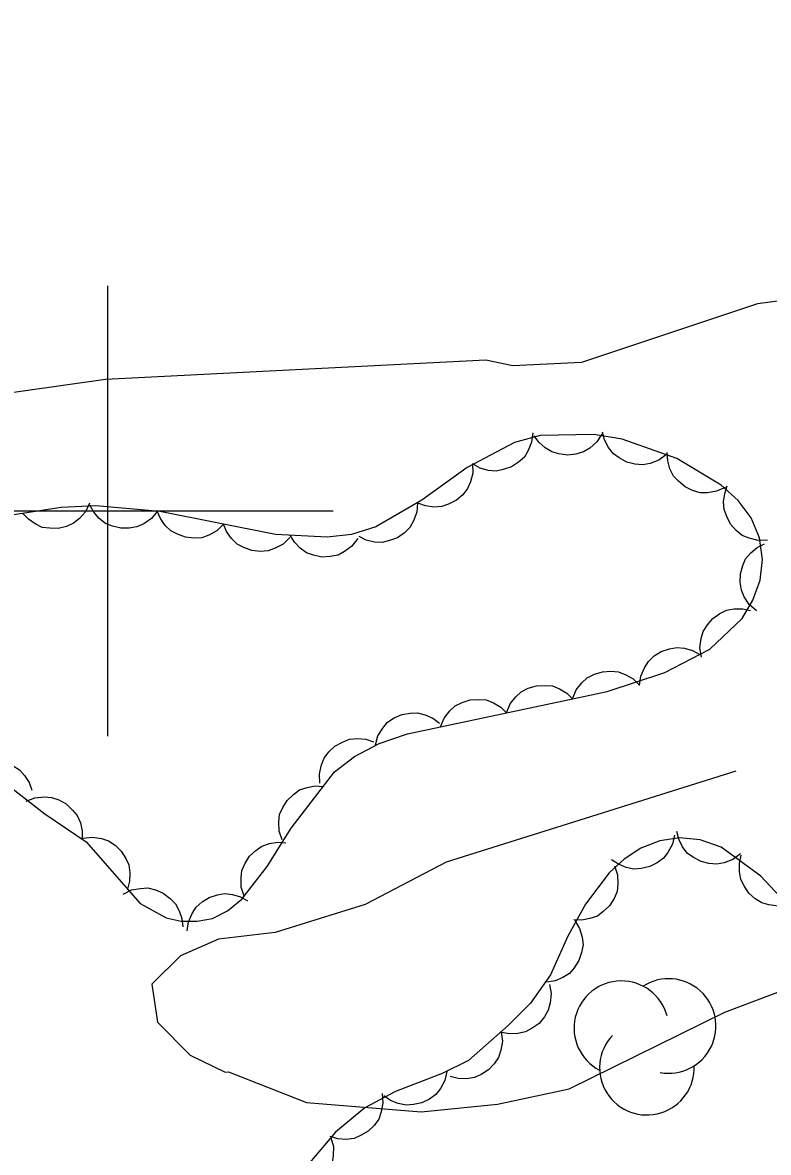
# Model space of a CAD drawing. Extents: x 336540 to 340074, y 5572036 to 5573747.
# Drawn here: x 338396.2 to 338429.3, y 5572371.5 to 5572421.7 of the extents above; entities that cross this region are included whole.
import ezdxf

# ---------------------------------------------------------------- set-up
doc = ezdxf.new("R2010")
doc.units = 0
for name, color, linetype in [('Niveau 2', 7, 'Continuous'), ('Niveau 44', 7, 'Continuous'), ('Niveau 61', 7, 'Continuous')]:
    doc.layers.add(name, color=color, linetype=linetype)

msp = doc.modelspace()

# ---------------------------------------------------------------- linework, layer by layer
at = {"layer": 'Niveau 2'}
for points in [[(338480.31, 5572421.68), (338468.27, 5572419.01), (338460.95, 5572416.61), (338455.24, 5572415.81), (338444.07, 5572412.18), (338438.39, 5572410.72), (338435.38, 5572410.05), (338428.83, 5572409.19), (338421.02, 5572406.59), (338417.98, 5572406.44), (338416.78, 5572406.7), (338399.9, 5572405.84), (338394.35, 5572405.05)], [(338427.88, 5572388.44), (338415.02, 5572384.41), (338411.42, 5572382.53), (338407.42, 5572381.29), (338404.91, 5572380.98), (338403.23, 5572380.24), (338401.95, 5572378.99), (338402.2, 5572377.3), (338403.65, 5572375.84), (338405.2, 5572375.08), (338405.36, 5572375.09), (338408.82, 5572373.73), (338413.91, 5572373.32), (338417.29, 5572373.66), (338420.47, 5572374.34), (338427.38, 5572377.75), (338432.05, 5572379.51)]]:
    msp.add_lwpolyline(points, dxfattribs=at)
at = {"layer": 'Niveau 44'}
for points in [[(338395.73, 5572387.69), (338397.2, 5572386.55), (338399.04, 5572385.31), (338401.43, 5572382.57), (338402.59, 5572381.94), (338403.26, 5572381.78), (338403.97, 5572381.78), (338404.65, 5572381.91), (338405.31, 5572382.24), (338405.95, 5572382.77), (338407.07, 5572384.21), (338408.14, 5572385.92), (338410.06, 5572388.41), (338410.94, 5572389.09), (338412.04, 5572389.67), (338413.3, 5572390.1), (338422.16, 5572391.99), (338424.72, 5572392.83), (338426.72, 5572393.86), (338428.15, 5572395.22), (338428.63, 5572396.04), (338428.95, 5572396.93), (338429.06, 5572397.85), (338428.92, 5572398.8), (338428.55, 5572399.69), (338427.98, 5572400.46), (338427.22, 5572401.15), (338425.26, 5572402.33), (338422.83, 5572403.19), (338421.57, 5572403.4), (338419.19, 5572403.35), (338418.05, 5572403.04), (338415.95, 5572401.93), (338413.94, 5572400.47), (338411.89, 5572399.29), (338410.81, 5572398.96), (338409.73, 5572398.84), (338407.44, 5572398.95), (338402.31, 5572399.97), (338399.46, 5572400.23), (338397.93, 5572400.15), (338395.14, 5572399.73)], [(338418.86, 5572403.47), (338418.81, 5572403.05), (338418.65, 5572402.68), (338418.49, 5572402.39), (338418.23, 5572402.16), (338417.92, 5572401.96), (338417.55, 5572401.84), (338417.23, 5572401.77), (338416.88, 5572401.8), (338416.53, 5572401.9), (338416.21, 5572402.07)], [(338421.92, 5572403.41), (338421.7, 5572403.06), (338421.39, 5572402.79), (338421.11, 5572402.62), (338420.77, 5572402.52), (338420.4, 5572402.48), (338420.02, 5572402.54), (338419.71, 5572402.62), (338419.41, 5572402.8), (338419.13, 5572403.05), (338418.92, 5572403.34)], [(338424.79, 5572402.5), (338424.45, 5572402.25), (338424.07, 5572402.11), (338423.75, 5572402.05), (338423.39, 5572402.07), (338423.04, 5572402.17), (338422.7, 5572402.35), (338422.44, 5572402.54), (338422.22, 5572402.82), (338422.05, 5572403.15), (338421.96, 5572403.5)], [(338416.19, 5572402.1), (338416.2, 5572401.68), (338416.09, 5572401.29), (338415.97, 5572400.99), (338415.75, 5572400.71), (338415.47, 5572400.47), (338415.12, 5572400.3), (338414.82, 5572400.19), (338414.47, 5572400.17), (338414.1, 5572400.22), (338413.76, 5572400.34)], [(338427.4, 5572401.04), (338427.02, 5572400.87), (338426.62, 5572400.81), (338426.29, 5572400.81), (338425.95, 5572400.91), (338425.62, 5572401.07), (338425.33, 5572401.32), (338425.1, 5572401.55), (338424.95, 5572401.87), (338424.85, 5572402.23), (338424.83, 5572402.59)], [(338429.28, 5572398.7), (338428.86, 5572398.69), (338428.47, 5572398.79), (338428.16, 5572398.91), (338427.89, 5572399.13), (338427.64, 5572399.41), (338427.47, 5572399.75), (338427.35, 5572400.06), (338427.33, 5572400.41), (338427.38, 5572400.78), (338427.49, 5572401.12)], [(338399.19, 5572400.34), (338399.01, 5572399.96), (338398.74, 5572399.66), (338398.48, 5572399.45), (338398.16, 5572399.31), (338397.8, 5572399.22), (338397.42, 5572399.23), (338397.09, 5572399.27), (338396.77, 5572399.42), (338396.47, 5572399.63), (338396.22, 5572399.89)], [(338402.19, 5572399.98), (338401.93, 5572399.66), (338401.59, 5572399.43), (338401.29, 5572399.29), (338400.94, 5572399.23), (338400.58, 5572399.23), (338400.2, 5572399.33), (338399.9, 5572399.44), (338399.62, 5572399.66), (338399.38, 5572399.94), (338399.2, 5572400.25)], [(338413.75, 5572400.36), (338413.72, 5572399.94), (338413.57, 5572399.56), (338413.41, 5572399.27), (338413.16, 5572399.02), (338412.86, 5572398.81), (338412.5, 5572398.68), (338412.18, 5572398.6), (338411.83, 5572398.62), (338411.47, 5572398.7), (338411.15, 5572398.86)], [(338405.13, 5572399.41), (338404.84, 5572399.11), (338404.48, 5572398.93), (338404.17, 5572398.81), (338403.82, 5572398.79), (338403.45, 5572398.83), (338403.09, 5572398.97), (338402.8, 5572399.11), (338402.55, 5572399.36), (338402.33, 5572399.66), (338402.19, 5572399.99)], [(338408.08, 5572398.82), (338407.78, 5572398.53), (338407.42, 5572398.34), (338407.11, 5572398.23), (338406.76, 5572398.2), (338406.39, 5572398.24), (338406.03, 5572398.38), (338405.74, 5572398.53), (338405.49, 5572398.78), (338405.27, 5572399.08), (338405.13, 5572399.41)], [(338411.09, 5572398.77), (338410.83, 5572398.44), (338410.51, 5572398.2), (338410.22, 5572398.04), (338409.87, 5572397.97), (338409.5, 5572397.95), (338409.13, 5572398.04), (338408.82, 5572398.14), (338408.54, 5572398.35), (338408.28, 5572398.61), (338408.09, 5572398.92)], [(338428.79, 5572395.56), (338428.47, 5572395.84), (338428.25, 5572396.18), (338428.12, 5572396.48), (338428.07, 5572396.83), (338428.08, 5572397.2), (338428.19, 5572397.57), (338428.31, 5572397.87), (338428.54, 5572398.14), (338428.82, 5572398.38), (338429.14, 5572398.54)], [(338426.35, 5572393.51), (338426.28, 5572393.92), (338426.34, 5572394.33), (338426.42, 5572394.65), (338426.61, 5572394.94), (338426.85, 5572395.22), (338427.17, 5572395.44), (338427.46, 5572395.59), (338427.8, 5572395.65), (338428.18, 5572395.66), (338428.53, 5572395.58)], [(338423.6, 5572392.25), (338423.65, 5572392.67), (338423.82, 5572393.04), (338423.99, 5572393.32), (338424.25, 5572393.56), (338424.56, 5572393.76), (338424.93, 5572393.87), (338425.25, 5572393.94), (338425.6, 5572393.9), (338425.95, 5572393.8), (338426.27, 5572393.63)], [(338420.63, 5572391.66), (338420.79, 5572392.05), (338421.04, 5572392.37), (338421.28, 5572392.59), (338421.6, 5572392.75), (338421.95, 5572392.86), (338422.33, 5572392.88), (338422.66, 5572392.86), (338422.99, 5572392.73), (338423.31, 5572392.54), (338423.57, 5572392.29)], [(338417.7, 5572391.04), (338417.85, 5572391.43), (338418.11, 5572391.74), (338418.35, 5572391.97), (338418.66, 5572392.13), (338419.02, 5572392.24), (338419.4, 5572392.25), (338419.73, 5572392.23), (338420.05, 5572392.1), (338420.37, 5572391.91), (338420.63, 5572391.66)], [(338414.76, 5572390.41), (338414.92, 5572390.8), (338415.18, 5572391.12), (338415.42, 5572391.34), (338415.73, 5572391.5), (338416.08, 5572391.61), (338416.47, 5572391.63), (338416.79, 5572391.61), (338417.12, 5572391.48), (338417.44, 5572391.29), (338417.7, 5572391.04)], [(338411.88, 5572389.61), (338411.99, 5572390.02), (338412.2, 5572390.36), (338412.41, 5572390.62), (338412.71, 5572390.81), (338413.05, 5572390.96), (338413.42, 5572391.02), (338413.75, 5572391.04), (338414.09, 5572390.95), (338414.43, 5572390.8), (338414.72, 5572390.58)], [(338409.41, 5572387.91), (338409.39, 5572388.33), (338409.48, 5572388.72), (338409.6, 5572389.03), (338409.81, 5572389.31), (338410.08, 5572389.56), (338410.42, 5572389.74), (338410.73, 5572389.86), (338411.08, 5572389.89), (338411.45, 5572389.86), (338411.79, 5572389.75)], [(338393.72, 5572388.37), (338394.03, 5572388.65), (338394.4, 5572388.81), (338394.72, 5572388.9), (338395.07, 5572388.9), (338395.44, 5572388.84), (338395.79, 5572388.68), (338396.07, 5572388.51), (338396.3, 5572388.25), (338396.5, 5572387.94), (338396.62, 5572387.6)], [(338407.73, 5572385.39), (338407.6, 5572385.78), (338407.59, 5572386.19), (338407.62, 5572386.52), (338407.76, 5572386.84), (338407.96, 5572387.15), (338408.24, 5572387.41), (338408.5, 5572387.61), (338408.84, 5572387.72), (338409.2, 5572387.79), (338409.56, 5572387.76)], [(338396.37, 5572387.11), (338396.76, 5572387.26), (338397.17, 5572387.3), (338397.5, 5572387.28), (338397.83, 5572387.17), (338398.15, 5572386.99), (338398.43, 5572386.72), (338398.64, 5572386.48), (338398.78, 5572386.15), (338398.86, 5572385.79), (338398.86, 5572385.43)], [(338425.15, 5572385.61), (338425.06, 5572385.2), (338424.86, 5572384.84), (338424.66, 5572384.58), (338424.38, 5572384.37), (338424.05, 5572384.21), (338423.67, 5572384.13), (338423.35, 5572384.1), (338423, 5572384.17), (338422.66, 5572384.31), (338422.36, 5572384.51)], [(338428.08, 5572384.77), (338427.74, 5572384.52), (338427.36, 5572384.38), (338427.03, 5572384.31), (338426.68, 5572384.34), (338426.33, 5572384.44), (338425.99, 5572384.62), (338425.72, 5572384.81), (338425.51, 5572385.09), (338425.34, 5572385.42), (338425.25, 5572385.77)], [(338398.9, 5572385.47), (338399.31, 5572385.52), (338399.71, 5572385.45), (338400.03, 5572385.35), (338400.32, 5572385.16), (338400.59, 5572384.9), (338400.79, 5572384.57), (338400.93, 5572384.28), (338400.97, 5572383.93), (338400.96, 5572383.56), (338400.87, 5572383.21)], [(338406.05, 5572382.9), (338405.92, 5572383.3), (338405.92, 5572383.71), (338405.95, 5572384.04), (338406.09, 5572384.36), (338406.29, 5572384.67), (338406.57, 5572384.93), (338406.84, 5572385.12), (338407.17, 5572385.24), (338407.54, 5572385.3), (338407.9, 5572385.27)], [(338430.68, 5572381.96), (338428.98, 5572383.78), (338427.22, 5572385.07), (338426.29, 5572385.4), (338425.37, 5572385.49), (338424.5, 5572385.35), (338423.66, 5572385.02), (338422.91, 5572384.54), (338422.25, 5572383.93), (338421.2, 5572382.54), (338420.41, 5572381.12), (338419.64, 5572379.4), (338418.76, 5572378.14), (338417.77, 5572377.15), (338416.01, 5572375.6), (338414.84, 5572375.03), (338412.77, 5572374.23), (338411.41, 5572373.5), (338410.1, 5572372.42), (338408.87, 5572370.97)], [(338430.16, 5572382.52), (338429.75, 5572382.45), (338429.34, 5572382.51), (338429.03, 5572382.6), (338428.73, 5572382.78), (338428.45, 5572383.03), (338428.24, 5572383.35), (338428.09, 5572383.64), (338428.03, 5572383.99), (338428.03, 5572384.36), (338428.11, 5572384.71)], [(338422.49, 5572384.24), (338422.62, 5572383.85), (338422.64, 5572383.44), (338422.6, 5572383.11), (338422.47, 5572382.79), (338422.27, 5572382.47), (338421.99, 5572382.21), (338421.74, 5572382.01), (338421.4, 5572381.9), (338421.04, 5572381.83), (338420.68, 5572381.85)], [(338400.68, 5572382.98), (338401.05, 5572383.17), (338401.45, 5572383.24), (338401.78, 5572383.26), (338402.12, 5572383.18), (338402.46, 5572383.03), (338402.77, 5572382.79), (338403, 5572382.56), (338403.16, 5572382.25), (338403.28, 5572381.9), (338403.32, 5572381.54)], [(338403.52, 5572381.35), (338403.58, 5572381.76), (338403.74, 5572382.13), (338403.92, 5572382.41), (338404.18, 5572382.64), (338404.5, 5572382.84), (338404.86, 5572382.95), (338405.19, 5572383.01), (338405.53, 5572382.97), (338405.89, 5572382.86), (338406.2, 5572382.69)], [(338420.72, 5572381.81), (338420.94, 5572381.46), (338421.05, 5572381.07), (338421.09, 5572380.74), (338421.03, 5572380.39), (338420.91, 5572380.04), (338420.7, 5572379.72), (338420.49, 5572379.47), (338420.19, 5572379.28), (338419.85, 5572379.14), (338419.49, 5572379.08)], [(338419.6, 5572378.98), (338419.67, 5572378.57), (338419.63, 5572378.16), (338419.55, 5572377.84), (338419.38, 5572377.54), (338419.14, 5572377.25), (338418.83, 5572377.03), (338418.54, 5572376.87), (338418.2, 5572376.8), (338417.83, 5572376.79), (338417.47, 5572376.85)], [(338417.46, 5572376.87), (338417.51, 5572376.46), (338417.44, 5572376.06), (338417.34, 5572375.74), (338417.15, 5572375.45), (338416.89, 5572375.18), (338416.57, 5572374.98), (338416.27, 5572374.84), (338415.92, 5572374.79), (338415.55, 5572374.8), (338415.2, 5572374.89)], [(338415.05, 5572375.11), (338414.96, 5572374.71), (338414.76, 5572374.35), (338414.56, 5572374.09), (338414.27, 5572373.88), (338413.94, 5572373.72), (338413.56, 5572373.64), (338413.24, 5572373.61), (338412.89, 5572373.69), (338412.55, 5572373.83), (338412.25, 5572374.03)], [(338412.17, 5572374.13), (338412.21, 5572373.71), (338412.13, 5572373.32), (338412.02, 5572373), (338411.82, 5572372.72), (338411.56, 5572372.46), (338411.22, 5572372.27), (338410.93, 5572372.14), (338410.58, 5572372.1), (338410.21, 5572372.12), (338409.86, 5572372.22)], [(338409.9, 5572372.18), (338410.01, 5572371.78), (338410, 5572371.37), (338409.95, 5572371.05), (338409.8, 5572370.73), (338409.59, 5572370.43), (338409.29, 5572370.18), (338409.02, 5572370), (338408.68, 5572369.9), (338408.32, 5572369.86), (338407.96, 5572369.89)]]:
    msp.add_lwpolyline(points, dxfattribs=at)
for centre, start, end in [((338422.792, 5572377.034), 14.9817, 242.4388), ((338424.89, 5572377.133), 259.6494, 122.3338), ((338423.926, 5572375.28), 136.8279, 2.5165)]:
    msp.add_arc(centre, 2.1, start, end, dxfattribs=at)
at = {"layer": 'Niveau 61'}
for points in [[(338400, 5572390), (338400, 5572410)], [(338390, 5572400), (338410, 5572400)]]:
    msp.add_lwpolyline(points, dxfattribs=at)

doc.saveas('drawing.dxf')
